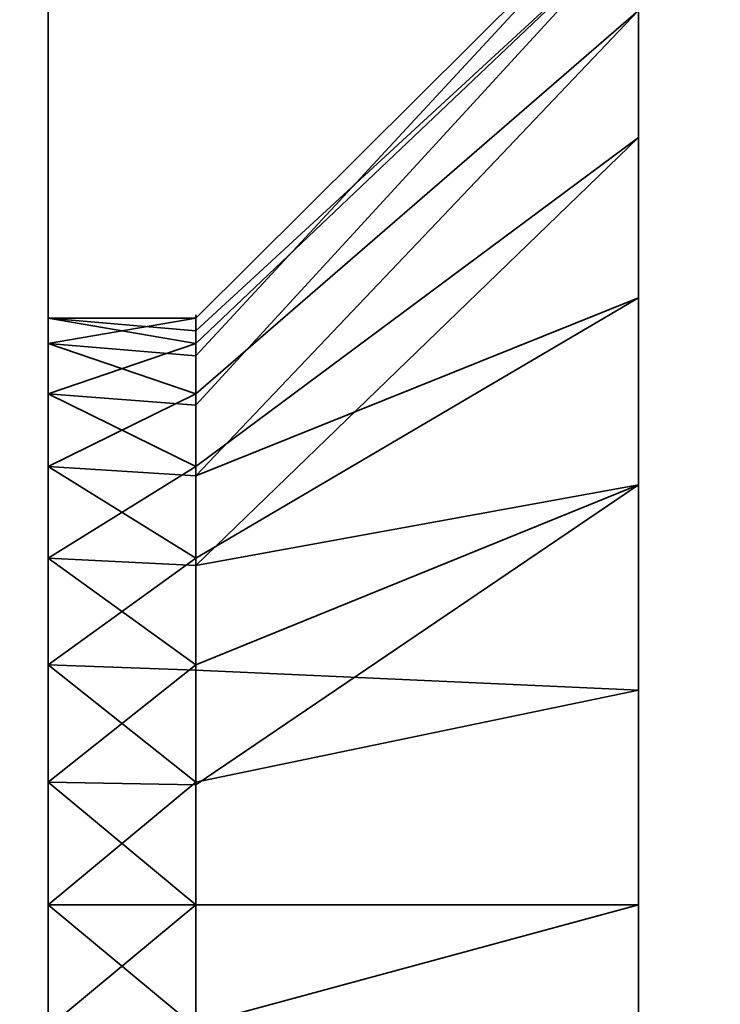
# Model space of a CAD drawing. Header units: millimetres. Extents: x -587 to 3688, y -115 to 120.
# Tile 433 of 656: x 1980.36 to 1983.92, y -37.01 to -32. Entities that reach past the tile are written whole.
import ezdxf

# ---------------------------------------------------------------- set-up
doc = ezdxf.new("R2010")
doc.units = ezdxf.units.MM
doc.layers.add('152', color=7, linetype='Continuous', true_color=0xffffff)

# ---------------------------------------------------------------- blocks, each defined once
blk = doc.blocks.new('UG_SURFACE_002')
at = {"layer": '152', "color": 252, "linetype": 'Continuous', "lineweight": 35}
for points in [[(2162.4999, -40, 2198), (2162.4999, 110, 2198), (837.5, 110, 2198), (837.5, -40, 2198)], [(987.5, -40, 2048.0001), (987.5, 110, 2048.0001), (2012.5, 110, 2048.0001), (2012.5, -40, 2048.0001)]]:
    blk.add_3dface(points, dxfattribs=at)
blk = doc.blocks.new('UG_SURFACE_044')
at = {"layer": '152', "color": 252, "linetype": 'Continuous', "lineweight": 35}
for points in [[(1983.5, -29.5, 1700), (1983.5, -49.5, 1700), (1980.5, -49.5, 1700), (1980.5, -31.5, 1700)], [(1980.5, -31.5, 1860), (1980.5, -49.5, 1860), (1983.5, -49.5, 1860), (1983.5, -29.5, 1860)], [(1983.5, -36.5, 1819.25), (1983.5, -35.4085, 1819.1353), (1983.5, -29.5, 1843.8321), (1983.5, -30.4015, 1844.4871)], [(1983.5, -35.4085, 1819.1353), (1983.5, -33.4141, 1818.2473), (1983.5, -29.5, 1843.8321)], [(1983.5, -33.4141, 1818.2473), (1983.5, -31.9534, 1816.625), (1983.5, -29.5, 1843.8321)], [(1983.5, -49.5, 1763), (1983.5, -29.5, 1763), (1983.5, -36.5, 1808.75), (1983.5, -38.6354, 1809.2039)], [(1983.5, -29.5, 1763), (1983.5, -32.5985, 1810.487), (1983.5, -34.3646, 1809.2039)], [(1983.5, -34.3646, 1809.2039), (1983.5, -36.5, 1808.75), (1983.5, -29.5, 1763)], [(1983.5, -31.507, 1812.3777), (1983.5, -32.5985, 1810.487), (1983.5, -29.5, 1763)], [(1983.5, -29.5, 1763), (1983.5, -49.5, 1763), (1983.5, -37.5915, 1751.1352), (1983.5, -36.5, 1751.25)], [(1983.5, -36.5, 1751.25), (1983.5, -35.4085, 1751.1352), (1983.5, -29.5, 1763)], [(1983.5, -29.5, 1716.2856), (1983.5, -32.5985, 1742.4871), (1983.5, -34.3646, 1741.2039)], [(1983.5, -35.4085, 1751.1352), (1983.5, -33.4141, 1750.2474), (1983.5, -29.5, 1763)], [(1983.5, -33.4141, 1750.2474), (1983.5, -31.9534, 1748.625), (1983.5, -29.5, 1763)], [(1983.5, -34.3646, 1741.2039), (1983.5, -36.5, 1740.75), (1983.5, -29.5859, 1716.2473), (1983.5, -29.5, 1716.2856)], [(1983.5, -49.5, 1700), (1983.5, -29.5, 1700), (1983.5, -29.5, 1707.8321), (1983.5, -30.4015, 1708.487)], [(1983.5, -31.507, 1744.3776), (1983.5, -32.5985, 1742.4871), (1983.5, -29.5, 1716.2856)], [(1983.5, -29.5859, 1852.2474), (1983.5, -29.5, 1852.2856), (1983.5, -29.5, 1860), (1983.5, -49.5, 1860)], [(1983.5, -49.5, 1860), (1983.5, -31.0466, 1850.625), (1983.5, -29.5859, 1852.2474)], [(1983.5, -36.5, 1740.75), (1983.5, -31.0466, 1714.625), (1983.5, -29.5859, 1716.2473)], [(1983.5, -30.4015, 1844.4871), (1983.5, -37.5915, 1819.1353), (1983.5, -36.5, 1819.25)], [(1983.5, -30.4015, 1844.4871), (1983.5, -49.5, 1823), (1983.5, -39.5859, 1818.2473), (1983.5, -37.5915, 1819.1353)], [(1983.5, -49.5, 1823), (1983.5, -30.4015, 1844.4871), (1983.5, -31.493, 1846.3776)], [(1983.5, -49.5, 1700), (1983.5, -30.4015, 1708.487), (1983.5, -31.493, 1710.3777)], [(1983.5, -31.7212, 1848.5488), (1983.5, -31.0466, 1850.625), (1983.5, -49.5, 1860)], [(1983.5, -31.7212, 1712.5487), (1983.5, -31.0466, 1714.625), (1983.5, -36.5, 1740.75)], [(1983.5, -31.507, 1744.3776), (1983.5, -31.2788, 1746.5488), (1981.25, -33.5164, 1746.3136), (1981.25, -33.5816, 1745.6933)], [(1983.5, -31.2788, 1746.5488), (1983.5, -31.9534, 1748.625), (1981.25, -33.9019, 1747.4999), (1981.25, -33.7092, 1746.9068)], [(1981.25, -33.7092, 1746.9068), (1981.25, -33.5164, 1746.3136), (1983.5, -31.2788, 1746.5488)], [(1983.5, -31.507, 1812.3777), (1983.5, -31.2788, 1814.5487), (1981.25, -33.5164, 1814.3135), (1981.25, -33.5816, 1813.6933)], [(1983.5, -31.2788, 1814.5487), (1983.5, -31.9534, 1816.625), (1981.25, -33.9019, 1815.5), (1981.25, -33.7092, 1814.9068)], [(1981.25, -33.7092, 1814.9068), (1981.25, -33.5164, 1814.3135), (1983.5, -31.2788, 1814.5487)], [(1980.5, -31.5, 1700), (1980.5, -49.5, 1700), (1980.5, -37.1237, 1743.0656), (1980.5, -35.8763, 1743.0656)], [(1980.5, -31.5, 1763), (1980.5, -31.5, 1700), (1980.5, -33.5164, 1745.6864)], [(1980.5, -33.5164, 1745.6864), (1980.5, -33.6468, 1746.927), (1980.5, -31.5, 1763)], [(1980.5, -35.8763, 1743.0656), (1980.5, -34.7366, 1743.573), (1980.5, -31.5, 1700)], [(1980.5, -31.5, 1700), (1980.5, -33.9019, 1744.5), (1980.5, -33.5164, 1745.6864)], [(1980.5, -31.5, 1763), (1980.5, -35.2798, 1748.7407), (1980.5, -36.5, 1749)], [(1980.5, -33.6468, 1746.927), (1980.5, -34.2706, 1748.0074), (1980.5, -31.5, 1763)], [(1980.5, -36.5, 1749), (1980.5, -37.7202, 1748.7407), (1980.5, -49.5, 1763), (1980.5, -31.5, 1763)], [(1980.5, -34.7366, 1743.573), (1980.5, -33.9019, 1744.5), (1980.5, -31.5, 1700)], [(1980.5, -34.2706, 1748.0074), (1980.5, -35.2798, 1748.7407), (1980.5, -31.5, 1763)], [(1980.5, -31.5, 1763), (1980.5, -49.5, 1763), (1980.5, -37.1237, 1811.0656), (1980.5, -35.8763, 1811.0656)], [(1980.5, -31.5, 1860), (1980.5, -31.5, 1763), (1980.5, -33.5164, 1813.6864)], [(1980.5, -33.5164, 1813.6864), (1980.5, -33.6468, 1814.9271), (1980.5, -31.5, 1860)], [(1980.5, -35.8763, 1811.0656), (1980.5, -34.7366, 1811.5729), (1980.5, -31.5, 1763)], [(1980.5, -31.5, 1763), (1980.5, -33.9019, 1812.5), (1980.5, -33.5164, 1813.6864)], [(1980.5, -31.5, 1860), (1980.5, -35.2798, 1816.7406), (1980.5, -36.5, 1817)], [(1980.5, -33.6468, 1814.9271), (1980.5, -34.2706, 1816.0074), (1980.5, -31.5, 1860)], [(1980.5, -36.5, 1817), (1980.5, -37.7202, 1816.7406), (1980.5, -49.5, 1860), (1980.5, -31.5, 1860)], [(1980.5, -34.7366, 1811.5729), (1980.5, -33.9019, 1812.5), (1980.5, -31.5, 1763)], [(1980.5, -34.2706, 1816.0074), (1980.5, -35.2798, 1816.7406), (1980.5, -31.5, 1860)], [(1983.5, -31.507, 1744.3776), (1981.25, -33.6468, 1745.073), (1981.25, -33.9587, 1744.5328)], [(1981.25, -33.5816, 1745.6933), (1981.25, -33.6468, 1745.073), (1983.5, -31.507, 1744.3776)], [(1981.25, -33.9587, 1744.5328), (1981.25, -34.2706, 1743.9926), (1983.5, -32.5985, 1742.4871), (1983.5, -31.507, 1744.3776)], [(1983.5, -31.507, 1812.3777), (1981.25, -33.6468, 1813.0729), (1981.25, -33.9587, 1812.5328)], [(1981.25, -33.5816, 1813.6933), (1981.25, -33.6468, 1813.0729), (1983.5, -31.507, 1812.3777)], [(1981.25, -33.9587, 1812.5328), (1981.25, -34.2706, 1811.9926), (1983.5, -32.5985, 1810.487), (1983.5, -31.507, 1812.3777)], [(1983.5, -31.493, 1846.3776), (1983.5, -31.7212, 1848.5488), (1983.5, -49.5, 1860), (1983.5, -49.5, 1823)], [(1983.5, -36.5, 1740.75), (1983.5, -31.493, 1710.3777), (1983.5, -31.7212, 1712.5487)], [(1983.5, -31.493, 1710.3777), (1983.5, -36.5, 1740.75), (1983.5, -38.6354, 1741.2039), (1983.5, -49.5, 1700)], [(1983.5, -31.9534, 1748.625), (1983.5, -33.4141, 1750.2474), (1981.25, -34.7366, 1748.427), (1981.25, -34.3193, 1747.9635)], [(1981.25, -34.3193, 1747.9635), (1981.25, -33.9019, 1747.4999), (1983.5, -31.9534, 1748.625)], [(1983.5, -31.9534, 1816.625), (1983.5, -33.4141, 1818.2473), (1981.25, -34.7366, 1816.427), (1981.25, -34.3193, 1815.9635)], [(1981.25, -34.3193, 1815.9635), (1981.25, -33.9019, 1815.5), (1983.5, -31.9534, 1816.625)], [(1983.5, -34.3646, 1741.2039), (1983.5, -32.5985, 1742.4871), (1981.25, -34.2706, 1743.9926), (1981.25, -34.7752, 1743.626)], [(1983.5, -34.3646, 1809.2039), (1983.5, -32.5985, 1810.487), (1981.25, -34.2706, 1811.9926), (1981.25, -34.7752, 1811.626)], [(1981.25, -35.3065, 1748.6807), (1981.25, -34.7366, 1748.427), (1983.5, -33.4141, 1750.2474), (1983.5, -35.4085, 1751.1352)], [(1981.25, -35.3065, 1816.6808), (1981.25, -34.7366, 1816.427), (1983.5, -33.4141, 1818.2473), (1983.5, -35.4085, 1819.1353)], [(1980.5, -33.5164, 1745.6864), (1980.5, -33.9019, 1744.5), (1981.25, -33.6468, 1745.073)], [(1980.5, -33.5164, 1745.6864), (1981.25, -33.5816, 1745.6933), (1981.25, -33.5164, 1746.3136)], [(1981.25, -33.5164, 1746.3136), (1980.5, -33.6468, 1746.927), (1980.5, -33.5164, 1745.6864)], [(1981.25, -33.5164, 1746.3136), (1981.25, -33.7092, 1746.9068), (1980.5, -33.6468, 1746.927)], [(1981.25, -33.6468, 1745.073), (1981.25, -33.5816, 1745.6933), (1980.5, -33.5164, 1745.6864)], [(1980.5, -33.5164, 1813.6864), (1980.5, -33.9019, 1812.5), (1981.25, -33.6468, 1813.0729)], [(1980.5, -33.6468, 1814.9271), (1980.5, -33.5164, 1813.6864), (1981.25, -33.5164, 1814.3135)], [(1980.5, -33.5164, 1813.6864), (1981.25, -33.5816, 1813.6933), (1981.25, -33.5164, 1814.3135)], [(1981.25, -33.5164, 1814.3135), (1981.25, -33.7092, 1814.9068), (1980.5, -33.6468, 1814.9271)], [(1981.25, -33.6468, 1813.0729), (1981.25, -33.5816, 1813.6933), (1980.5, -33.5164, 1813.6864)], [(1980.5, -33.9019, 1744.5), (1981.25, -33.9587, 1744.5328), (1981.25, -33.6468, 1745.073)], [(1980.5, -34.2706, 1748.0074), (1980.5, -33.6468, 1746.927), (1981.25, -33.9019, 1747.4999)], [(1980.5, -33.6468, 1746.927), (1981.25, -33.7092, 1746.9068), (1981.25, -33.9019, 1747.4999)], [(1980.5, -33.9019, 1812.5), (1981.25, -33.9587, 1812.5328), (1981.25, -33.6468, 1813.0729)], [(1980.5, -33.6468, 1814.9271), (1981.25, -33.7092, 1814.9068), (1981.25, -33.9019, 1815.5)], [(1981.25, -33.9019, 1815.5), (1980.5, -34.2706, 1816.0074), (1980.5, -33.6468, 1814.9271)], [(1981.25, -34.2706, 1743.9926), (1980.5, -33.9019, 1744.5), (1980.5, -34.7366, 1743.573)], [(1981.25, -33.9019, 1747.4999), (1981.25, -34.3193, 1747.9635), (1980.5, -34.2706, 1748.0074)], [(1981.25, -34.2706, 1743.9926), (1981.25, -33.9587, 1744.5328), (1980.5, -33.9019, 1744.5)], [(1981.25, -34.2706, 1811.9926), (1980.5, -33.9019, 1812.5), (1980.5, -34.7366, 1811.5729)], [(1981.25, -33.9019, 1815.5), (1981.25, -34.3193, 1815.9635), (1980.5, -34.2706, 1816.0074)], [(1981.25, -34.2706, 1811.9926), (1981.25, -33.9587, 1812.5328), (1980.5, -33.9019, 1812.5)], [(1980.5, -34.7366, 1743.573), (1981.25, -34.7752, 1743.626), (1981.25, -34.2706, 1743.9926)], [(1980.5, -34.2706, 1748.0074), (1981.25, -34.3193, 1747.9635), (1981.25, -34.7366, 1748.427)], [(1981.25, -34.7366, 1748.427), (1980.5, -35.2798, 1748.7407), (1980.5, -34.2706, 1748.0074)], [(1980.5, -34.7366, 1811.5729), (1981.25, -34.7752, 1811.626), (1981.25, -34.2706, 1811.9926)], [(1980.5, -35.2798, 1816.7406), (1980.5, -34.2706, 1816.0074), (1981.25, -34.7366, 1816.427)], [(1980.5, -34.2706, 1816.0074), (1981.25, -34.3193, 1815.9635), (1981.25, -34.7366, 1816.427)], [(1983.5, -34.3646, 1741.2039), (1981.25, -35.2798, 1743.2593), (1981.25, -35.8899, 1743.1297)], [(1981.25, -34.7752, 1743.626), (1981.25, -35.2798, 1743.2593), (1983.5, -34.3646, 1741.2039)], [(1981.25, -35.8899, 1743.1297), (1981.25, -36.5, 1743), (1983.5, -36.5, 1740.75), (1983.5, -34.3646, 1741.2039)], [(1983.5, -34.3646, 1809.2039), (1981.25, -35.2798, 1811.2594), (1981.25, -35.8899, 1811.1297)], [(1981.25, -34.7752, 1811.626), (1981.25, -35.2798, 1811.2594), (1983.5, -34.3646, 1809.2039)], [(1981.25, -35.8899, 1811.1297), (1981.25, -36.5, 1811), (1983.5, -36.5, 1808.75), (1983.5, -34.3646, 1809.2039)], [(1981.25, -35.2798, 1743.2593), (1980.5, -34.7366, 1743.573), (1980.5, -35.8763, 1743.0656)], [(1981.25, -34.7366, 1748.427), (1981.25, -35.3065, 1748.6807), (1980.5, -35.2798, 1748.7407)], [(1981.25, -35.2798, 1743.2593), (1981.25, -34.7752, 1743.626), (1980.5, -34.7366, 1743.573)], [(1980.5, -34.7366, 1811.5729), (1980.5, -35.8763, 1811.0656), (1981.25, -35.2798, 1811.2594)], [(1981.25, -34.7366, 1816.427), (1981.25, -35.3065, 1816.6808), (1980.5, -35.2798, 1816.7406)], [(1981.25, -35.2798, 1811.2594), (1981.25, -34.7752, 1811.626), (1980.5, -34.7366, 1811.5729)], [(1980.5, -35.8763, 1743.0656), (1981.25, -35.8899, 1743.1297), (1981.25, -35.2798, 1743.2593)], [(1980.5, -36.5, 1749), (1980.5, -35.2798, 1748.7407), (1981.25, -35.8763, 1748.9344)], [(1980.5, -35.2798, 1748.7407), (1981.25, -35.3065, 1748.6807), (1981.25, -35.8763, 1748.9344)], [(1980.5, -35.8763, 1811.0656), (1981.25, -35.8899, 1811.1297), (1981.25, -35.2798, 1811.2594)], [(1980.5, -36.5, 1817), (1980.5, -35.2798, 1816.7406), (1981.25, -35.8763, 1816.9345)], [(1980.5, -35.2798, 1816.7406), (1981.25, -35.3065, 1816.6808), (1981.25, -35.8763, 1816.9345)], [(1983.5, -35.4085, 1751.1352), (1981.25, -35.8763, 1748.9344), (1981.25, -35.3065, 1748.6807)], [(1983.5, -35.4085, 1819.1353), (1981.25, -35.8763, 1816.9345), (1981.25, -35.3065, 1816.6808)], [(1981.25, -36.5, 1749), (1981.25, -35.8763, 1748.9344), (1983.5, -35.4085, 1751.1352), (1983.5, -36.5, 1751.25)], [(1981.25, -36.5, 1817), (1981.25, -35.8763, 1816.9345), (1983.5, -35.4085, 1819.1353), (1983.5, -36.5, 1819.25)], [(1980.5, -35.8763, 1743.0656), (1980.5, -37.1237, 1743.0656), (1981.25, -36.5, 1743)], [(1981.25, -35.8763, 1748.9344), (1981.25, -36.5, 1749), (1980.5, -36.5, 1749)], [(1981.25, -36.5, 1743), (1981.25, -35.8899, 1743.1297), (1980.5, -35.8763, 1743.0656)], [(1980.5, -35.8763, 1811.0656), (1980.5, -37.1237, 1811.0656), (1981.25, -36.5, 1811)], [(1981.25, -35.8763, 1816.9345), (1981.25, -36.5, 1817), (1980.5, -36.5, 1817)], [(1981.25, -36.5, 1811), (1981.25, -35.8899, 1811.1297), (1980.5, -35.8763, 1811.0656)], [(1980.5, -36.5, 1749), (1981.25, -36.5, 1749), (1981.25, -37.1237, 1748.9344)], [(1981.25, -37.1237, 1748.9344), (1980.5, -37.7202, 1748.7407), (1980.5, -36.5, 1749)], [(1980.5, -37.1237, 1743.0656), (1981.25, -37.1101, 1743.1297), (1981.25, -36.5, 1743)], [(1980.5, -36.5, 1817), (1981.25, -36.5, 1817), (1981.25, -37.1237, 1816.9345)], [(1981.25, -37.1237, 1816.9345), (1980.5, -37.7202, 1816.7406), (1980.5, -36.5, 1817)], [(1980.5, -37.1237, 1811.0656), (1981.25, -37.1101, 1811.1297), (1981.25, -36.5, 1811)], [(1983.5, -36.5, 1751.25), (1983.5, -37.5915, 1751.1352), (1981.25, -37.1237, 1748.9344), (1981.25, -36.5, 1749)], [(1983.5, -38.6354, 1741.2039), (1983.5, -36.5, 1740.75), (1981.25, -36.5, 1743), (1981.25, -37.1101, 1743.1297)], [(1983.5, -36.5, 1819.25), (1983.5, -37.5915, 1819.1353), (1981.25, -37.1237, 1816.9345), (1981.25, -36.5, 1817)], [(1983.5, -38.6354, 1809.2039), (1983.5, -36.5, 1808.75), (1981.25, -36.5, 1811), (1981.25, -37.1101, 1811.1297)]]:
    blk.add_3dface(points, dxfattribs=at)
blk = doc.blocks.new('UG_SURFACE_046')
at = {"layer": '152', "color": 252, "linetype": 'Continuous', "lineweight": 35}
for points in [[(1983.5, -29.5, 265), (1983.5, -49.5, 265), (1980.5, -49.5, 265), (1980.5, -31.5, 265)], [(1980.5, -31.5, 425), (1980.5, -49.5, 425), (1983.5, -49.5, 425), (1983.5, -29.5, 425)], [(1983.5, -36.5, 384.25), (1983.5, -35.4085, 384.1353), (1983.5, -29.5, 408.8321), (1983.5, -30.4015, 409.4871)], [(1983.5, -35.4085, 384.1353), (1983.5, -33.4141, 383.2473), (1983.5, -29.5, 408.8321)], [(1983.5, -29.5, 328), (1983.5, -34.3646, 374.2039), (1983.5, -36.5, 373.75)], [(1983.5, -29.5, 408.8321), (1983.5, -33.4141, 383.2473), (1983.5, -31.9534, 381.625)], [(1983.5, -36.5, 373.75), (1983.5, -38.6354, 374.2039), (1983.5, -49.5, 328), (1983.5, -29.5, 328)], [(1983.5, -31.507, 377.3777), (1983.5, -32.5985, 375.4871), (1983.5, -29.5, 328)], [(1983.5, -29.5859, 417.2473), (1983.5, -29.5, 417.2856), (1983.5, -29.5, 425), (1983.5, -49.5, 425)], [(1983.5, -32.5985, 375.4871), (1983.5, -34.3646, 374.2039), (1983.5, -29.5, 328)], [(1983.5, -29.5859, 281.2473), (1983.5, -29.5, 281.2856), (1983.5, -34.3646, 306.2039), (1983.5, -36.5, 305.75)], [(1983.5, -29.5, 328), (1983.5, -49.5, 328), (1983.5, -37.5915, 316.1353), (1983.5, -36.5, 316.25)], [(1983.5, -49.5, 265), (1983.5, -29.5, 265), (1983.5, -29.5, 272.8321), (1983.5, -30.4015, 273.4871)], [(1983.5, -36.5, 316.25), (1983.5, -35.4085, 316.1353), (1983.5, -29.5, 328)], [(1983.5, -29.5, 328), (1983.5, -33.4141, 315.2473), (1983.5, -31.9534, 313.625)], [(1983.5, -31.507, 309.3777), (1983.5, -32.5985, 307.4871), (1983.5, -29.5, 281.2856)], [(1983.5, -35.4085, 316.1353), (1983.5, -33.4141, 315.2473), (1983.5, -29.5, 328)], [(1983.5, -32.5985, 307.4871), (1983.5, -34.3646, 306.2039), (1983.5, -29.5, 281.2856)], [(1983.5, -49.5, 425), (1983.5, -31.0466, 415.625), (1983.5, -29.5859, 417.2473)], [(1983.5, -36.5, 305.75), (1983.5, -31.0466, 279.625), (1983.5, -29.5859, 281.2473)], [(1983.5, -30.4015, 409.4871), (1983.5, -37.5915, 384.1353), (1983.5, -36.5, 384.25)], [(1983.5, -49.5, 425), (1983.5, -39.5859, 383.2473), (1983.5, -30.4015, 409.4871), (1983.5, -31.493, 411.3777)], [(1983.5, -30.4015, 409.4871), (1983.5, -39.5859, 383.2473), (1983.5, -37.5915, 384.1353)], [(1983.5, -49.5, 265), (1983.5, -30.4015, 273.4871), (1983.5, -31.493, 275.3777)], [(1983.5, -49.5, 425), (1983.5, -31.7212, 413.5488), (1983.5, -31.0466, 415.625)], [(1983.5, -38.6354, 306.2039), (1983.5, -49.5, 265), (1983.5, -31.7212, 277.5488), (1983.5, -31.0466, 279.625)], [(1983.5, -36.5, 305.75), (1983.5, -38.6354, 306.2039), (1983.5, -31.0466, 279.625)], [(1983.5, -31.507, 309.3777), (1983.5, -31.2788, 311.5488), (1981.25, -33.5164, 311.3136), (1981.25, -33.5816, 310.6933)], [(1983.5, -31.2788, 311.5488), (1983.5, -31.9534, 313.625), (1981.25, -33.9019, 312.5), (1981.25, -33.7092, 311.9068)], [(1981.25, -33.7092, 311.9068), (1981.25, -33.5164, 311.3136), (1983.5, -31.2788, 311.5488)], [(1983.5, -31.507, 377.3777), (1983.5, -31.2788, 379.5488), (1981.25, -33.5164, 379.3136), (1981.25, -33.5816, 378.6933)], [(1983.5, -31.2788, 379.5488), (1983.5, -31.9534, 381.625), (1981.25, -33.9019, 380.5), (1981.25, -33.7092, 379.9068)], [(1981.25, -33.7092, 379.9068), (1981.25, -33.5164, 379.3136), (1983.5, -31.2788, 379.5488)], [(1980.5, -31.5, 328), (1980.5, -31.5, 265), (1980.5, -33.5164, 310.6864)], [(1980.5, -31.5, 265), (1980.5, -34.7366, 308.5729), (1980.5, -33.9019, 309.5)], [(1980.5, -31.5, 265), (1980.5, -49.5, 265), (1980.5, -37.1237, 308.0656), (1980.5, -35.8763, 308.0656)], [(1980.5, -31.5, 328), (1980.5, -33.6468, 311.9271), (1980.5, -34.2706, 313.0074)], [(1980.5, -33.9019, 309.5), (1980.5, -33.5164, 310.6864), (1980.5, -31.5, 265)], [(1980.5, -31.5, 328), (1980.5, -35.2798, 313.7406), (1980.5, -36.5, 314)], [(1980.5, -33.5164, 310.6864), (1980.5, -33.6468, 311.9271), (1980.5, -31.5, 328)], [(1980.5, -36.5, 314), (1980.5, -37.7202, 313.7406), (1980.5, -49.5, 328), (1980.5, -31.5, 328)], [(1980.5, -35.8763, 308.0656), (1980.5, -34.7366, 308.5729), (1980.5, -31.5, 265)], [(1980.5, -34.2706, 313.0074), (1980.5, -35.2798, 313.7406), (1980.5, -31.5, 328)], [(1980.5, -31.5, 425), (1980.5, -31.5, 328), (1980.5, -33.5164, 378.6864)], [(1980.5, -31.5, 328), (1980.5, -34.7366, 376.5729), (1980.5, -33.9019, 377.5)], [(1980.5, -31.5, 328), (1980.5, -49.5, 328), (1980.5, -37.1237, 376.0656), (1980.5, -35.8763, 376.0656)], [(1980.5, -31.5, 425), (1980.5, -33.6468, 379.927), (1980.5, -34.2706, 381.0074)], [(1980.5, -33.9019, 377.5), (1980.5, -33.5164, 378.6864), (1980.5, -31.5, 328)], [(1980.5, -31.5, 425), (1980.5, -35.2798, 381.7406), (1980.5, -36.5, 382)], [(1980.5, -33.5164, 378.6864), (1980.5, -33.6468, 379.927), (1980.5, -31.5, 425)], [(1980.5, -36.5, 382), (1980.5, -37.7202, 381.7406), (1980.5, -49.5, 425), (1980.5, -31.5, 425)], [(1980.5, -35.8763, 376.0656), (1980.5, -34.7366, 376.5729), (1980.5, -31.5, 328)], [(1980.5, -34.2706, 381.0074), (1980.5, -35.2798, 381.7406), (1980.5, -31.5, 425)], [(1983.5, -31.507, 309.3777), (1981.25, -33.6468, 310.073), (1981.25, -33.9587, 309.5328)], [(1981.25, -33.5816, 310.6933), (1981.25, -33.6468, 310.073), (1983.5, -31.507, 309.3777)], [(1981.25, -33.9587, 309.5328), (1981.25, -34.2706, 308.9926), (1983.5, -32.5985, 307.4871), (1983.5, -31.507, 309.3777)], [(1983.5, -31.507, 377.3777), (1981.25, -33.6468, 378.0729), (1981.25, -33.9587, 377.5328)], [(1981.25, -33.5816, 378.6933), (1981.25, -33.6468, 378.0729), (1983.5, -31.507, 377.3777)], [(1981.25, -33.9587, 377.5328), (1981.25, -34.2706, 376.9926), (1983.5, -32.5985, 375.4871), (1983.5, -31.507, 377.3777)], [(1983.5, -31.493, 411.3777), (1983.5, -31.7212, 413.5488), (1983.5, -49.5, 425)], [(1983.5, -31.493, 275.3777), (1983.5, -31.7212, 277.5488), (1983.5, -49.5, 265)], [(1981.25, -34.3193, 312.9635), (1981.25, -33.9019, 312.5), (1983.5, -31.9534, 313.625), (1983.5, -33.4141, 315.2473)], [(1981.25, -34.3193, 380.9635), (1981.25, -33.9019, 380.5), (1983.5, -31.9534, 381.625), (1983.5, -33.4141, 383.2473)], [(1983.5, -32.5985, 307.4871), (1981.25, -34.2706, 308.9926), (1981.25, -34.7752, 308.626)], [(1981.25, -34.7752, 308.626), (1981.25, -35.2798, 308.2594), (1983.5, -34.3646, 306.2039), (1983.5, -32.5985, 307.4871)], [(1983.5, -32.5985, 375.4871), (1981.25, -34.2706, 376.9926), (1981.25, -34.7752, 376.626)], [(1981.25, -34.7752, 376.626), (1981.25, -35.2798, 376.2594), (1983.5, -34.3646, 374.2039), (1983.5, -32.5985, 375.4871)], [(1983.5, -33.4141, 315.2473), (1981.25, -34.7366, 313.4271), (1981.25, -34.3193, 312.9635)], [(1981.25, -35.3065, 313.6807), (1981.25, -34.7366, 313.4271), (1983.5, -33.4141, 315.2473), (1983.5, -35.4085, 316.1353)], [(1983.5, -33.4141, 383.2473), (1981.25, -34.7366, 381.427), (1981.25, -34.3193, 380.9635)], [(1981.25, -35.3065, 381.6808), (1981.25, -34.7366, 381.427), (1983.5, -33.4141, 383.2473), (1983.5, -35.4085, 384.1353)], [(1980.5, -33.5164, 310.6864), (1980.5, -33.9019, 309.5), (1981.25, -33.6468, 310.073)], [(1980.5, -33.6468, 311.9271), (1980.5, -33.5164, 310.6864), (1981.25, -33.5164, 311.3136)], [(1980.5, -33.5164, 310.6864), (1981.25, -33.5816, 310.6933), (1981.25, -33.5164, 311.3136)], [(1981.25, -33.5164, 311.3136), (1981.25, -33.7092, 311.9068), (1980.5, -33.6468, 311.9271)], [(1981.25, -33.6468, 310.073), (1981.25, -33.5816, 310.6933), (1980.5, -33.5164, 310.6864)], [(1980.5, -33.5164, 378.6864), (1980.5, -33.9019, 377.5), (1981.25, -33.6468, 378.0729)], [(1980.5, -33.5164, 378.6864), (1981.25, -33.5816, 378.6933), (1981.25, -33.5164, 379.3136)], [(1981.25, -33.5164, 379.3136), (1980.5, -33.6468, 379.927), (1980.5, -33.5164, 378.6864)], [(1981.25, -33.5164, 379.3136), (1981.25, -33.7092, 379.9068), (1980.5, -33.6468, 379.927)], [(1981.25, -33.6468, 378.0729), (1981.25, -33.5816, 378.6933), (1980.5, -33.5164, 378.6864)], [(1980.5, -33.9019, 309.5), (1981.25, -33.9587, 309.5328), (1981.25, -33.6468, 310.073)], [(1980.5, -33.6468, 311.9271), (1981.25, -33.7092, 311.9068), (1981.25, -33.9019, 312.5)], [(1981.25, -33.9019, 312.5), (1980.5, -34.2706, 313.0074), (1980.5, -33.6468, 311.9271)], [(1980.5, -33.9019, 377.5), (1981.25, -33.9587, 377.5328), (1981.25, -33.6468, 378.0729)], [(1980.5, -34.2706, 381.0074), (1980.5, -33.6468, 379.927), (1981.25, -33.9019, 380.5)], [(1980.5, -33.6468, 379.927), (1981.25, -33.7092, 379.9068), (1981.25, -33.9019, 380.5)], [(1981.25, -34.2706, 308.9926), (1980.5, -33.9019, 309.5), (1980.5, -34.7366, 308.5729)], [(1981.25, -33.9019, 312.5), (1981.25, -34.3193, 312.9635), (1980.5, -34.2706, 313.0074)], [(1981.25, -34.2706, 308.9926), (1981.25, -33.9587, 309.5328), (1980.5, -33.9019, 309.5)], [(1981.25, -34.2706, 376.9926), (1980.5, -33.9019, 377.5), (1980.5, -34.7366, 376.5729)], [(1981.25, -33.9019, 380.5), (1981.25, -34.3193, 380.9635), (1980.5, -34.2706, 381.0074)], [(1981.25, -34.2706, 376.9926), (1981.25, -33.9587, 377.5328), (1980.5, -33.9019, 377.5)], [(1980.5, -34.7366, 308.5729), (1981.25, -34.7752, 308.626), (1981.25, -34.2706, 308.9926)], [(1980.5, -35.2798, 313.7406), (1980.5, -34.2706, 313.0074), (1981.25, -34.7366, 313.4271)], [(1980.5, -34.2706, 313.0074), (1981.25, -34.3193, 312.9635), (1981.25, -34.7366, 313.4271)], [(1980.5, -34.7366, 376.5729), (1981.25, -34.7752, 376.626), (1981.25, -34.2706, 376.9926)], [(1980.5, -35.2798, 381.7406), (1980.5, -34.2706, 381.0074), (1981.25, -34.7366, 381.427)], [(1980.5, -34.2706, 381.0074), (1981.25, -34.3193, 380.9635), (1981.25, -34.7366, 381.427)], [(1983.5, -34.3646, 306.2039), (1981.25, -35.2798, 308.2594), (1981.25, -35.8899, 308.1297)], [(1981.25, -35.8899, 308.1297), (1981.25, -36.5, 308), (1983.5, -36.5, 305.75), (1983.5, -34.3646, 306.2039)], [(1983.5, -34.3646, 374.2039), (1981.25, -35.2798, 376.2594), (1981.25, -35.8899, 376.1297)], [(1981.25, -35.8899, 376.1297), (1981.25, -36.5, 376), (1983.5, -36.5, 373.75), (1983.5, -34.3646, 374.2039)], [(1980.5, -34.7366, 308.5729), (1980.5, -35.8763, 308.0656), (1981.25, -35.2798, 308.2594)], [(1981.25, -34.7366, 313.4271), (1981.25, -35.3065, 313.6807), (1980.5, -35.2798, 313.7406)], [(1981.25, -35.2798, 308.2594), (1981.25, -34.7752, 308.626), (1980.5, -34.7366, 308.5729)], [(1980.5, -34.7366, 376.5729), (1980.5, -35.8763, 376.0656), (1981.25, -35.2798, 376.2594)], [(1981.25, -34.7366, 381.427), (1981.25, -35.3065, 381.6808), (1980.5, -35.2798, 381.7406)], [(1981.25, -35.2798, 376.2594), (1981.25, -34.7752, 376.626), (1980.5, -34.7366, 376.5729)], [(1980.5, -35.8763, 308.0656), (1981.25, -35.8899, 308.1297), (1981.25, -35.2798, 308.2594)], [(1980.5, -36.5, 314), (1980.5, -35.2798, 313.7406), (1981.25, -35.8763, 313.9344)], [(1980.5, -35.2798, 313.7406), (1981.25, -35.3065, 313.6807), (1981.25, -35.8763, 313.9344)], [(1980.5, -35.8763, 376.0656), (1981.25, -35.8899, 376.1297), (1981.25, -35.2798, 376.2594)], [(1980.5, -36.5, 382), (1980.5, -35.2798, 381.7406), (1981.25, -35.8763, 381.9344)], [(1980.5, -35.2798, 381.7406), (1981.25, -35.3065, 381.6808), (1981.25, -35.8763, 381.9344)], [(1983.5, -35.4085, 316.1353), (1981.25, -35.8763, 313.9344), (1981.25, -35.3065, 313.6807)], [(1983.5, -35.4085, 384.1353), (1981.25, -35.8763, 381.9344), (1981.25, -35.3065, 381.6808)], [(1981.25, -36.5, 314), (1981.25, -35.8763, 313.9344), (1983.5, -35.4085, 316.1353), (1983.5, -36.5, 316.25)], [(1981.25, -36.5, 382), (1981.25, -35.8763, 381.9344), (1983.5, -35.4085, 384.1353), (1983.5, -36.5, 384.25)], [(1980.5, -35.8763, 308.0656), (1980.5, -37.1237, 308.0656), (1981.25, -36.5, 308)], [(1981.25, -35.8763, 313.9344), (1981.25, -36.5, 314), (1980.5, -36.5, 314)], [(1981.25, -36.5, 308), (1981.25, -35.8899, 308.1297), (1980.5, -35.8763, 308.0656)], [(1980.5, -35.8763, 376.0656), (1980.5, -37.1237, 376.0656), (1981.25, -36.5, 376)], [(1981.25, -35.8763, 381.9344), (1981.25, -36.5, 382), (1980.5, -36.5, 382)], [(1981.25, -36.5, 376), (1981.25, -35.8899, 376.1297), (1980.5, -35.8763, 376.0656)], [(1980.5, -36.5, 314), (1981.25, -36.5, 314), (1981.25, -37.1237, 313.9344)], [(1981.25, -37.1237, 313.9344), (1980.5, -37.7202, 313.7406), (1980.5, -36.5, 314)], [(1980.5, -37.1237, 308.0656), (1981.25, -37.1101, 308.1297), (1981.25, -36.5, 308)], [(1980.5, -36.5, 382), (1981.25, -36.5, 382), (1981.25, -37.1237, 381.9344)], [(1981.25, -37.1237, 381.9344), (1980.5, -37.7202, 381.7406), (1980.5, -36.5, 382)], [(1980.5, -37.1237, 376.0656), (1981.25, -37.1101, 376.1297), (1981.25, -36.5, 376)], [(1983.5, -36.5, 316.25), (1983.5, -37.5915, 316.1353), (1981.25, -37.1237, 313.9344), (1981.25, -36.5, 314)], [(1983.5, -36.5, 305.75), (1981.25, -36.5, 308), (1981.25, -37.1101, 308.1297)], [(1981.25, -37.1101, 308.1297), (1981.25, -37.7202, 308.2594), (1983.5, -38.6354, 306.2039), (1983.5, -36.5, 305.75)], [(1983.5, -36.5, 384.25), (1983.5, -37.5915, 384.1353), (1981.25, -37.1237, 381.9344), (1981.25, -36.5, 382)], [(1983.5, -36.5, 373.75), (1981.25, -36.5, 376), (1981.25, -37.1101, 376.1297)], [(1981.25, -37.1101, 376.1297), (1981.25, -37.7202, 376.2594), (1983.5, -38.6354, 374.2039), (1983.5, -36.5, 373.75)]]:
    blk.add_3dface(points, dxfattribs=at)
blk = doc.blocks.new('UG_SURFACE_048')
at = {"layer": '152', "color": 43, "linetype": 'Continuous', "lineweight": 35}
for points in [[(1016, 0, 2017), (1016, -49, 2017), (1984, -49, 2017), (1984, 0, 2017)], [(1016, -47), (1016, -2), (1984, -2), (1984, -47)]]:
    blk.add_3dface(points, dxfattribs=at)
blk = doc.blocks.new('UG_SURFACE_054')
at = {"layer": '152', "color": 252, "linetype": 'Continuous', "lineweight": 35}
for points in [[(1011, -46.92, 2022.5), (1989, -46.92, 2022.5), (1989, 13.92, 2022.5), (1011, 13.92, 2022.5)], [(1012.5, -46.92, 2020.9999), (1012.5, 13.92, 2020.9999), (1987.5, 13.92, 2020.9999), (1987.5, -46.92, 2020.9999)]]:
    blk.add_3dface(points, dxfattribs=at)

msp = doc.modelspace()

# ---------------------------------------------------------------- linework, layer by layer
at = {"layer": '152', "color": 252, "linetype": 'Continuous', "lineweight": -3, "true_color": 0x939598}
for p, q in [((1980.5, -26.5, 1700), (1980.5, -49.5, 1700)), ((1980.5, -26.5, 1860), (1980.5, -49.5, 1860)), ((1980.5, -26.5, 425), (1980.5, -49.5, 425)), ((1980.5, -26.5, 265), (1980.5, -49.5, 265)), ((1983.5, -26.5, 1700), (1983.5, -49.5, 1700)), ((1983.5, -26.5, 1860), (1983.5, -49.5, 1860)), ((1983.5, -26.5, 425), (1983.5, -49.5, 425)), ((1983.5, -26.5, 265), (1983.5, -49.5, 265))]:
    msp.add_line(p, q, dxfattribs=at)
at = {"layer": '152', "color": 252, "linetype": 'Continuous', "lineweight": -3, "true_color": 0x939598, "extrusion": (-1, 0, 0)}
for centre, radius in [((36.5, 1814, -1983.5), 5.25), ((36.5, 1746, -1983.5), 5.25), ((36.5, 311, -1983.5), 5.25), ((36.5, 379, -1983.5), 5.25), ((36.5, 1814, -1980.5), 3), ((36.5, 1746, -1980.5), 3), ((36.5, 311, -1980.5), 3), ((36.5, 379, -1980.5), 3)]:
    msp.add_circle(centre, radius, dxfattribs=at)
at = {"layer": '152', "color": 252, "linetype": 'Continuous', "lineweight": -3, "true_color": 0x939598, "extrusion": (1, 0, 0)}
for centre in [(-36.5, 1746, 1981.25), (-36.5, 1814, 1981.25), (-36.5, 311, 1981.25), (-36.5, 379, 1981.25)]:
    msp.add_circle(centre, 3, dxfattribs=at)

# ---------------------------------------------------------------- block references
at = {"layer": '152', "color": 252, "linetype": 'Continuous', "lineweight": -3, "true_color": 0x939598}
for name in ['UG_SURFACE_054', 'UG_SURFACE_002', 'UG_SURFACE_048', 'UG_SURFACE_044', 'UG_SURFACE_046']:
    msp.add_blockref(name, (0, 0), dxfattribs=at)

doc.saveas('drawing.dxf')
